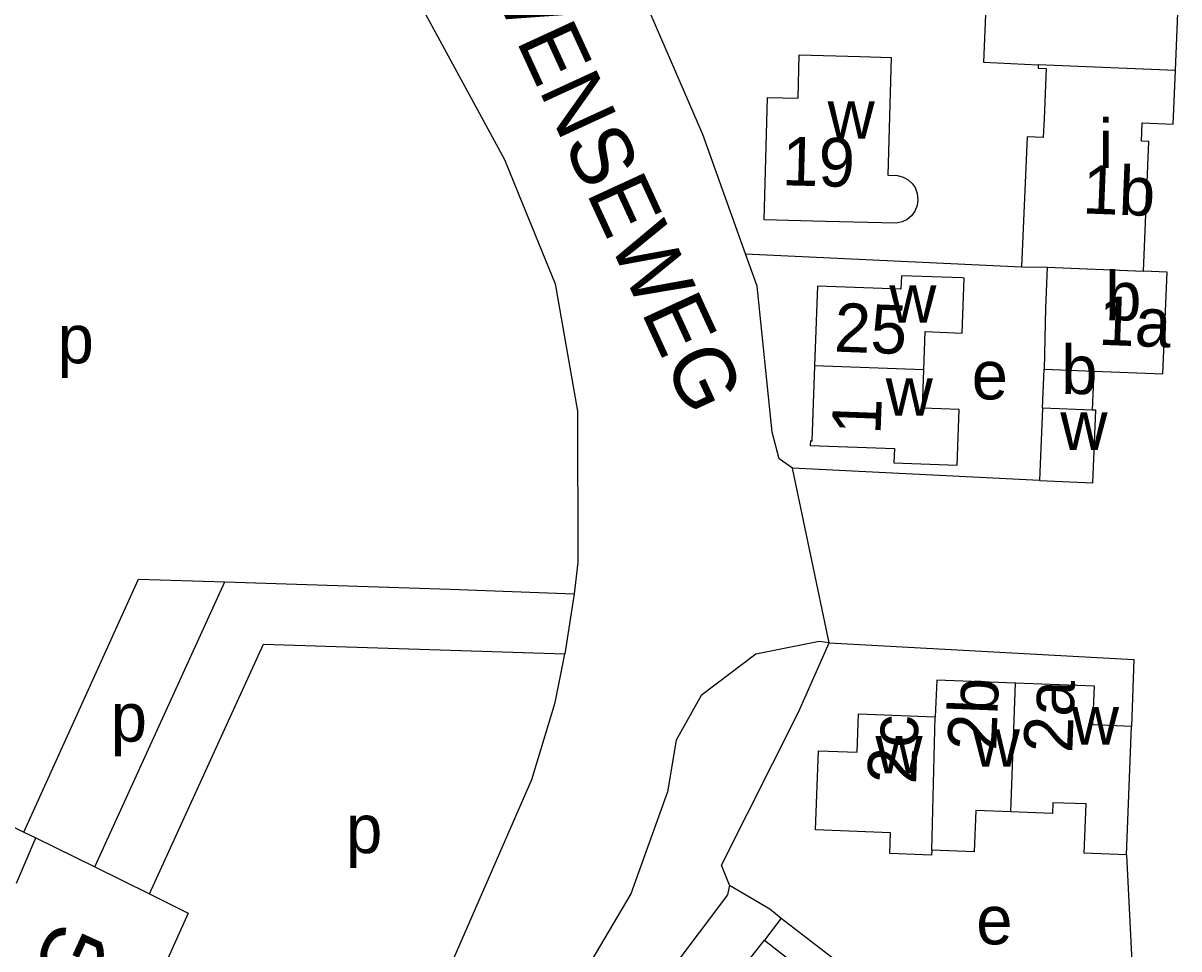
# Model space of a CAD drawing. Extents: x 159675 to 162108, y 386471 to 388472.
# Drawn here: x 161735.1 to 161830, y 387144.7 to 387220.7 of the extents above; entities that cross this region are included whole.
import ezdxf

# ---------------------------------------------------------------- set-up
doc = ezdxf.new("R2010")
doc.units = 0
for name, color, linetype in [('BLT_Basislijn', 7, 'Continuous'), ('BLT_Bebouwing', 7, 'Continuous'), ('BLT_Centroide', 7, 'Continuous'), ('BLT_Huisnummer', 7, 'Continuous'), ('BLT_Onderverdeling_panden', 7, 'Continuous'), ('BLT_Straatnaam', 7, 'Continuous'), ('BLT_Vlakafsluiter', 7, 'Continuous')]:
    doc.layers.add(name, color=color, linetype=linetype)

msp = doc.modelspace()

# ---------------------------------------------------------------- linework, layer by layer
at = {"layer": 'BLT_Basislijn'}
for p, q in [((161794.406, 387201.74), (161817.057, 387200.675)), ((161693.338, 387174.575), (161735.191, 387154.288)), ((161741.014, 387151.425), (161751.69, 387174.821)), ((161751.69, 387174.821), (161770.165, 387174.233)), ((161770.165, 387174.233), (161780.345, 387173.848)), ((161780.345, 387173.848), (161779.579, 387168.929)), ((161745.5, 387149.213), (161754.859, 387169.721)), ((161754.859, 387169.721), (161779.579, 387168.929)), ((161779.378, 387167.935), (161779.579, 387168.929)), ((161735.191, 387154.288), (161736.173, 387153.812)), ((161734.589, 387150.083), (161736.173, 387153.812)), ((161736.173, 387153.812), (161741.014, 387151.425)), ((161825.656, 387152.414), (161826.127, 387143.098)), ((161741.014, 387151.425), (161745.5, 387149.213)), ((161745.5, 387149.213), (161748.685, 387147.643)), ((161748.685, 387147.643), (161745.073, 387139.629)), ((161797.318, 387147.225), (161795.964, 387145.418)), ((161797.318, 387147.225), (161805.893, 387140.635))]:
    msp.add_line(p, q, dxfattribs=at)
for points in [[(161794.406, 387201.74), (161790.892, 387211.529), (161785.941, 387222.993), (161778.735, 387236.83), (161773.153, 387246.67), (161771.542, 387250)], [(161762.69, 387231.515), (161774.624, 387209.493), (161775.754, 387206.718)], [(161775.754, 387206.718), (161778.78, 387199.283), (161780.607, 387188.832), (161780.651, 387176.408), (161780.345, 387173.848)], [(161798.269, 387184.167), (161797.156, 387184.918), (161796.589, 387187.107), (161795.361, 387199.092), (161794.406, 387201.74)], [(161818.521, 387183.132), (161798.269, 387184.167)], [(161735.191, 387154.288), (161744.604, 387175.045), (161751.69, 387174.821)], [(161801.267, 387169.814), (161800.433, 387169.935), (161795.24, 387168.878), (161790.778, 387165.486), (161788.709, 387161.826), (161788.009, 387157.593), (161784.986, 387149.223), (161778.793, 387138.709), (161748.661, 387100), (161697.169, 387033.749), (161693.895, 387028.902), (161688.641, 387020.208), (161671.437, 386982.935), (161670.807, 386978.17), (161671.762, 386975.941), (161673.991, 386973.616), (161676.845, 386972.196)], [(161793.101, 387149.924), (161792.426, 387151.559), (161798.747, 387164.13), (161801.267, 387169.814)], [(161801.267, 387169.814), (161826.255, 387168.461), (161826.062, 387162.957)], [(161768.545, 387139.485), (161776.871, 387158.612), (161778.774, 387164.932), (161779.378, 387167.935)], [(161793.101, 387149.924), (161792.936, 387149.128), (161755.979, 387100), (161751.322, 387093.622)], [(161793.101, 387149.924), (161796.385, 387147.976), (161797.318, 387147.225)]]:
    msp.add_lwpolyline(points, dxfattribs=at)
at = {"layer": 'BLT_Bebouwing'}
for p, q in [((161817.057, 387200.675), (161819.162, 387200.651)), ((161818.766, 387189.085), (161818.898, 387192.286)), ((161822.98, 387192.118), (161822.848, 387188.917)), ((161818.766, 387189.085), (161818.521, 387183.132)), ((161825.656, 387152.414), (161826.062, 387162.957)), ((161790.781, 387138.837), (161795.964, 387145.418))]:
    msp.add_line(p, q, dxfattribs=at)
for points in [[(161810.221, 387234.52), (161809.876, 387226.138), (161814.284, 387225.957), (161813.935, 387217.484), (161818.422, 387217.267)], [(161829.673, 387216.805), (161830.367, 387233.691)], [(161803.808, 387217.939), (161806.339, 387217.873), (161806.083, 387208.205), (161806.872, 387208.185), (161807.344, 387208.05), (161807.752, 387207.82), (161808.073, 387207.53), (161808.312, 387207.179), (161808.495, 387206.712), (161808.553, 387206.183), (161808.489, 387205.718), (161808.297, 387205.249), (161808.015, 387204.862), (161807.66, 387204.57), (161807.241, 387204.361), (161806.768, 387204.253), (161800.932, 387204.408), (161795.933, 387204.538), (161796.196, 387214.592), (161798.717, 387214.526), (161798.809, 387218.07), (161803.808, 387217.939)], [(161818.422, 387217.267), (161818.41, 387216.98), (161819.062, 387216.953), (161818.893, 387212.839)], [(161826.945, 387212.508), (161829.492, 387212.403), (161829.673, 387216.805)], [(161818.893, 387212.839), (161818.829, 387211.293), (161817.496, 387211.348), (161817.057, 387200.675)], [(161827.063, 387200.326), (161827.501, 387210.972), (161826.883, 387210.998), (161826.945, 387212.508)], [(161819.162, 387200.651), (161819.024, 387197.285), (161818.898, 387192.286)], [(161809.029, 387192.22), (161809.146, 387195.359), (161812.163, 387195.246), (161812.332, 387199.761), (161812.191, 387199.766), (161807.194, 387199.952), (161807.152, 387198.847), (161800.312, 387199.103), (161800.065, 387192.554)], [(161822.98, 387192.118), (161828.638, 387191.885), (161828.982, 387200.248), (161827.063, 387200.326)], [(161800.065, 387192.554), (161799.833, 387186.378), (161799.722, 387186.385), (161799.709, 387186.027), (161806.615, 387185.761), (161806.571, 387184.59), (161811.756, 387184.397), (161811.927, 387188.968), (161808.912, 387189.081), (161809.029, 387192.22)], [(161818.521, 387183.132), (161822.903, 387182.952), (161823.148, 387188.905), (161822.848, 387188.917)], [(161816.548, 387166.498), (161810.089, 387166.747), (161809.974, 387163.75)], [(161826.062, 387162.957), (161822.905, 387163.079), (161823.028, 387166.249), (161816.548, 387166.498)], [(161809.68, 387152.796), (161809.664, 387152.396), (161806.24, 387152.528), (161806.305, 387154.227), (161800.152, 387154.463), (161800.401, 387160.958), (161803.558, 387160.836), (161803.679, 387163.993), (161809.974, 387163.75)], [(161816.156, 387155.938), (161813.304, 387156.06), (161813.174, 387152.662), (161809.68, 387152.796)], [(161825.656, 387152.414), (161822.198, 387152.547), (161822.353, 387156.594), (161819.626, 387156.699), (161819.591, 387155.806), (161816.156, 387155.938)], [(161795.964, 387145.418), (161799.892, 387142.324), (161802.67, 387140.136), (161801.239, 387138.319), (161802.995, 387136.955)]]:
    msp.add_lwpolyline(points, dxfattribs=at)
at = {"layer": 'BLT_Onderverdeling_panden'}
for p, q in [((161829.673, 387216.805), (161818.422, 387217.267)), ((161819.162, 387200.651), (161827.063, 387200.326)), ((161809.029, 387192.22), (161800.065, 387192.554)), ((161818.898, 387192.286), (161822.98, 387192.118)), ((161822.848, 387188.917), (161818.766, 387189.085)), ((161816.156, 387155.938), (161816.548, 387166.498)), ((161809.68, 387152.796), (161809.974, 387163.75))]:
    msp.add_line(p, q, dxfattribs=at)
at = {"layer": 'BLT_Vlakafsluiter'}
msp.add_line((161801.267, 387169.814), (161798.269, 387184.167), dxfattribs=at)

# ---------------------------------------------------------------- texts
at = {"layer": 'BLT_Centroide'}
for s, p in [('w', (161801.141, 387211.203)), ('i', (161823.359, 387208.797)), ('b', (161823.906, 387196.281)), ('w', (161806.195, 387196.094)), ('p', (161737.968, 387192.764)), ('b', (161820.299, 387190.232)), ('e', (161812.961, 387189.801)), ('w', (161805.906, 387188.469)), ('w', (161820.229, 387185.659)), ('p', (161742.328, 387161.714)), ('w', (161821.172, 387161.469)), ('w', (161813.047, 387159.641)), ('w', (161805.062, 387159.109)), ('p', (161761.635, 387152.557)), ('e', (161813.334, 387145.071))]:
    msp.add_text(s, height=4, dxfattribs=at).set_placement(p)
at = {"layer": 'BLT_Huisnummer'}
for s, height, rotation, p in [('19', 4, 358.51035, (161797.374, 387207.379)), ('1b', 4, 357.78584, (161821.994, 387205.072)), ('25', 4, 357.86614, (161801.636, 387193.728)), ('1a', 4, 357.78584, (161823.306, 387194.29)), ('1', 4, 87.84426, (161805.475, 387186.864)), ('2b', 4, 87.79593, (161814.96, 387160.929)), ('2a', 4, 87.79469, (161821.204, 387160.743)), ('2c', 3.9999, 87.79872, (161808.387, 387158.185))]:
    msp.add_text(s, height=height, rotation=rotation, dxfattribs=at).set_placement(p)
at = {"layer": 'BLT_Straatnaam'}
for height, rotation, p in [(4.99991, 294.72814, (161762.029, 387248.629)), (5, 65.55863, (161714.96, 387084.838))]:
    msp.add_text('VLOKHOVENSEWEG', height=height, rotation=rotation, dxfattribs=at).set_placement(p)

doc.saveas('drawing.dxf')
